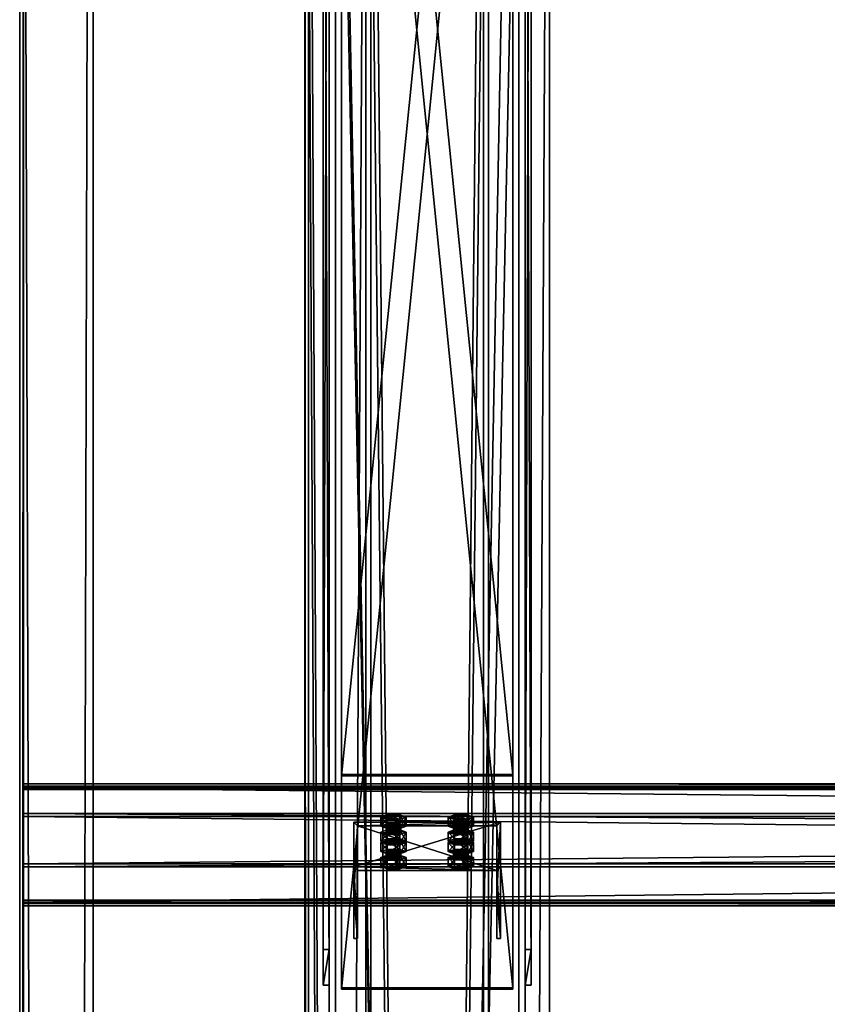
# Model space of a CAD drawing. Header units: millimetres. Extents: x -333 to 67333, y -930 to 39730.
# Tile 875 of 1056: x -333 to 327, y 37207 to 38011. Entities that reach past the tile are written whole.
import ezdxf

# ---------------------------------------------------------------- set-up
doc = ezdxf.new("R2010")
doc.units = ezdxf.units.MM
for name, color, linetype in [('13', 7, 'Continuous'), ('3', 7, 'Continuous'), ('5', 7, 'Continuous'), ('6', 7, 'Continuous'), ('7', 7, 'Continuous'), ('95', 7, 'Continuous'), ('99', 7, 'Continuous')]:
    doc.layers.add(name, color=color, linetype=linetype)

msp = doc.modelspace()

# ---------------------------------------------------------------- meshes
at = {"layer": '13', "color": 30}
mesh = msp.add_polyface(dxfattribs=at)
corners = [(-332.99, 19390.98, 7560.75), (-332.99, 19378.52, 7502.06), (-332.99, 39710.84, 3185.56), (-332.99, 39723.3, 3244.25), (-329.99, 19378.52, 7502.06), (-329.99, 39710.84, 3185.56), (-329.99, 19390.35, 7557.82), (-329.99, 39722.68, 3241.32), (-272.99, 19390.35, 7557.82), (-272.99, 39722.68, 3241.32), (-272.99, 19390.98, 7560.75), (-272.99, 39723.3, 3244.25)]
mesh.append_faces([[corners[k] for k in face] for face in [(0, 2, 3, 3), (1, 5, 2, 2), (4, 7, 5, 5), (6, 9, 7, 7), (8, 11, 9, 9), (10, 3, 11, 11), (0, 4, 1, 1), (8, 0, 10, 10), (7, 2, 5, 5)]], dxfattribs={"vtx0": -1, "color": 30})
mesh.append_faces([[corners[k] for k in face] for face in [(4, 0, 6, 6), (6, 0, 8, 8), (3, 7, 11, 11)]], dxfattribs={"vtx0": -1, "vtx1": -1, "color": 30})
mesh.append_faces([[corners[k] for k in face] for face in [(7, 3, 2, 2)]], dxfattribs={"vtx0": -1, "vtx2": -1, "vtx3": -1, "color": 30})
mesh.append_faces([[corners[k] for k in face] for face in [(9, 11, 7, 7)]], dxfattribs={"vtx1": -1, "color": 30})
mesh.append_faces([[corners[k] for k in face] for face in [(0, 1, 2, 2), (1, 4, 5, 5), (4, 6, 7, 7), (6, 8, 9, 9), (8, 10, 11, 11), (10, 0, 3, 3)]], dxfattribs={"vtx2": -1, "vtx3": -1, "color": 30})
mesh = msp.add_polyface(dxfattribs=at)
corners = [(-100, 29475, 2980), (-50, 29475, 2980), (-50, 38614.7, 2980), (-100, 38614.7, 2980), (-50, 29475, 2983), (-50, 38614.7, 2983), (-97, 29475, 2983), (-97, 38614.7, 2983), (-97, 29475, 3030), (-97, 38614.7, 3030), (-100, 29475, 3030), (-100, 38614.7, 3030)]
mesh.append_faces([[corners[k] for k in face] for face in [(0, 2, 3, 3), (1, 5, 2, 2), (4, 7, 5, 5), (6, 9, 7, 7), (8, 11, 9, 9), (10, 3, 11, 11), (0, 4, 1, 1), (8, 0, 10, 10), (7, 2, 5, 5)]], dxfattribs={"vtx0": -1, "color": 30})
mesh.append_faces([[corners[k] for k in face] for face in [(4, 0, 6, 6), (6, 0, 8, 8), (3, 7, 11, 11)]], dxfattribs={"vtx0": -1, "vtx1": -1, "color": 30})
mesh.append_faces([[corners[k] for k in face] for face in [(7, 3, 2, 2)]], dxfattribs={"vtx0": -1, "vtx2": -1, "vtx3": -1, "color": 30})
mesh.append_faces([[corners[k] for k in face] for face in [(9, 11, 7, 7)]], dxfattribs={"vtx1": -1, "color": 30})
mesh.append_faces([[corners[k] for k in face] for face in [(0, 1, 2, 2), (1, 4, 5, 5), (4, 6, 7, 7), (6, 8, 9, 9), (8, 10, 11, 11), (10, 0, 3, 3)]], dxfattribs={"vtx2": -1, "vtx3": -1, "color": 30})
mesh = msp.add_polyface(dxfattribs=at)
corners = [(-330.01, 37290.5, 3753.14), (-330.01, 37362.89, 3737.75), (6099.99, 37362.89, 3737.75), (6099.99, 37290.5, 3753.14), (-330.01, 37321.72, 3544.08), (6099.99, 37321.72, 3544.08), (-330.01, 37382.37, 3531.19), (6099.99, 37382.37, 3531.19), (-330.01, 37385.07, 3543.91), (6099.99, 37385.07, 3543.91), (-330.01, 37387.02, 3543.49), (6099.99, 37387.02, 3543.49), (-330.01, 37383.91, 3528.82), (6099.99, 37383.91, 3528.82), (-330.01, 37319.35, 3542.54), (6099.99, 37319.35, 3542.54), (-330.01, 37360.51, 3736.21), (6099.99, 37360.51, 3736.21), (-330.01, 37292.04, 3750.77), (6099.99, 37292.04, 3750.77), (-330.01, 37289.34, 3738.05), (6099.99, 37289.34, 3738.05), (-330.01, 37287.38, 3738.47), (6099.99, 37287.38, 3738.47)]
mesh.append_faces([[corners[k] for k in face] for face in [(0, 2, 3, 3), (1, 5, 2, 2), (4, 7, 5, 5), (6, 9, 7, 7), (8, 11, 9, 9), (10, 13, 11, 11), (12, 15, 13, 13), (14, 17, 15, 15), (16, 19, 17, 17), (18, 21, 19, 19), (20, 23, 21, 21), (22, 3, 23, 23), (8, 12, 10, 10), (20, 0, 22, 22), (11, 7, 9, 9)]], dxfattribs={"vtx0": -1, "color": 30})
mesh.append_faces([[corners[k] for k in face] for face in [(1, 16, 4, 4), (16, 0, 18, 18), (18, 0, 20, 20), (14, 4, 16, 16), (3, 19, 23, 23), (19, 2, 17, 17), (15, 5, 13, 13), (5, 17, 2, 2), (13, 7, 11, 11)]], dxfattribs={"vtx0": -1, "vtx1": -1, "color": 30})
mesh.append_faces([[corners[k] for k in face] for face in [(12, 8, 6, 6), (16, 1, 0, 0), (6, 14, 12, 12), (14, 6, 4, 4), (19, 3, 2, 2), (5, 15, 17, 17), (13, 5, 7, 7)]], dxfattribs={"vtx0": -1, "vtx2": -1, "vtx3": -1, "color": 30})
mesh.append_faces([[corners[k] for k in face] for face in [(21, 23, 19, 19)]], dxfattribs={"vtx1": -1, "color": 30})
mesh.append_faces([[corners[k] for k in face] for face in [(0, 1, 2, 2), (1, 4, 5, 5), (4, 6, 7, 7), (6, 8, 9, 9), (8, 10, 11, 11), (10, 12, 13, 13), (12, 14, 15, 15), (14, 16, 17, 17), (16, 18, 19, 19), (18, 20, 21, 21), (20, 22, 23, 23), (22, 0, 3, 3)]], dxfattribs={"vtx2": -1, "vtx3": -1, "color": 30})
at = {"layer": '3', "color": 91}
mesh = msp.add_polyface(dxfattribs=at)
corners = [(5281.19, 38434.09, 3186.08), (5328.47, 38378.41, 3197.91), (354.54, 34336.47, 4057.01), (307.25, 34392.14, 4045.18), (5328.47, 38393.8, 3270.3), (354.54, 34351.85, 4129.4), (5281.19, 38449.47, 3258.46), (307.25, 34407.53, 4117.56), (5279.27, 38435.72, 3182.67), (5279.27, 38452.35, 3260.92), (305.33, 34410.41, 4120.02), (305.33, 34393.78, 4041.77), (5330.39, 38392.16, 3273.71), (356.46, 34350.22, 4132.81), (5330.39, 38375.53, 3195.46), (356.46, 34333.59, 4054.56)]
mesh.append_faces([[corners[k] for k in face] for face in [(0, 2, 3, 3), (1, 5, 2, 2), (4, 7, 5, 5), (6, 3, 7, 7), (8, 10, 11, 11), (9, 13, 10, 10), (12, 15, 13, 13), (14, 11, 15, 15)]], dxfattribs={"vtx0": -1, "color": 91})
mesh.append_faces([[corners[k] for k in face] for face in [(9, 6, 12, 12), (6, 8, 0, 0), (0, 8, 1, 1), (14, 1, 8, 8), (11, 3, 15, 15), (3, 10, 7, 7), (15, 2, 13, 13), (2, 15, 3, 3), (13, 7, 10, 10)]], dxfattribs={"vtx0": -1, "vtx1": -1, "color": 91})
mesh.append_faces([[corners[k] for k in face] for face in [(6, 9, 8, 8), (12, 6, 4, 4), (4, 14, 12, 12), (14, 4, 1, 1), (3, 11, 10, 10), (13, 2, 5, 5), (13, 5, 7, 7)]], dxfattribs={"vtx0": -1, "vtx2": -1, "vtx3": -1, "color": 91})
mesh.append_faces([[corners[k] for k in face] for face in [(0, 1, 2, 2), (1, 4, 5, 5), (4, 6, 7, 7), (6, 0, 3, 3), (8, 9, 10, 10), (9, 12, 13, 13), (12, 14, 15, 15), (14, 8, 11, 11)]], dxfattribs={"vtx2": -1, "vtx3": -1, "color": 91})
at = {"layer": '5', "color": 131}
mesh = msp.add_polyface(dxfattribs=at)
corners = [(-46, 38614.7, 2984), (46, 38614.7, 2984), (46, 29415, 2984), (-46, 29415, 2984), (46, 38614.7, 3076), (46, 29415, 3076), (-46, 38614.7, 3076), (-46, 29415, 3076), (-50, 38614.7, 2980), (-50, 38614.7, 3080), (-50, 29415, 3080), (-50, 29415, 2980), (50, 38614.7, 3080), (50, 29415, 3080), (50, 38614.7, 2980), (50, 29415, 2980)]
mesh.append_faces([[corners[k] for k in face] for face in [(0, 2, 3, 3), (1, 5, 2, 2), (4, 7, 5, 5), (6, 3, 7, 7), (8, 10, 11, 11), (9, 13, 10, 10), (12, 15, 13, 13), (14, 11, 15, 15)]], dxfattribs={"vtx0": -1, "color": 131})
mesh.append_faces([[corners[k] for k in face] for face in [(9, 6, 12, 12), (6, 8, 0, 0), (0, 8, 1, 1), (12, 4, 14, 14), (4, 12, 6, 6), (14, 1, 8, 8), (11, 3, 15, 15), (3, 10, 7, 7), (7, 10, 5, 5), (15, 2, 13, 13), (2, 15, 3, 3), (13, 5, 10, 10)]], dxfattribs={"vtx0": -1, "vtx1": -1, "color": 131})
mesh.append_faces([[corners[k] for k in face] for face in [(6, 9, 8, 8), (14, 4, 1, 1), (3, 11, 10, 10), (13, 2, 5, 5)]], dxfattribs={"vtx0": -1, "vtx2": -1, "vtx3": -1, "color": 131})
mesh.append_faces([[corners[k] for k in face] for face in [(0, 1, 2, 2), (1, 4, 5, 5), (4, 6, 7, 7), (6, 0, 3, 3), (8, 9, 10, 10), (9, 12, 13, 13), (12, 14, 15, 15), (14, 8, 11, 11)]], dxfattribs={"vtx2": -1, "vtx3": -1, "color": 131})
at = {"layer": '6', "color": 2}
mesh = msp.add_polyface(dxfattribs=at)
corners = [(75, 30885.22, 4751.68), (-75, 30885.22, 4751.68), (-75, 38624.7, 3106.65), (75, 38624.7, 3106.65), (-75, 30916.41, 4898.4), (-75, 38774.7, 3228.12), (75, 30916.41, 4898.4), (75, 38774.7, 3228.12), (80, 30884.18, 4746.79), (80, 30917.45, 4903.29), (80, 38779.7, 3232.17), (80, 38619.7, 3102.61), (-80, 30917.45, 4903.29), (-80, 38779.7, 3232.17), (-80, 30884.18, 4746.79), (-80, 38619.7, 3102.61)]
mesh.append_faces([[corners[k] for k in face] for face in [(0, 2, 3, 3), (1, 5, 2, 2), (4, 7, 5, 5), (6, 3, 7, 7), (8, 10, 11, 11), (9, 13, 10, 10), (12, 15, 13, 13), (14, 11, 15, 15)]], dxfattribs={"vtx0": -1, "color": 2})
mesh.append_faces([[corners[k] for k in face] for face in [(9, 6, 12, 12), (6, 8, 0, 0), (0, 8, 1, 1), (12, 4, 14, 14), (4, 12, 6, 6), (14, 1, 8, 8), (11, 3, 15, 15), (3, 10, 7, 7), (7, 10, 5, 5), (15, 2, 13, 13), (2, 15, 3, 3), (13, 5, 10, 10)]], dxfattribs={"vtx0": -1, "vtx1": -1, "color": 2})
mesh.append_faces([[corners[k] for k in face] for face in [(6, 9, 8, 8), (14, 4, 1, 1), (3, 11, 10, 10), (13, 2, 5, 5)]], dxfattribs={"vtx0": -1, "vtx2": -1, "vtx3": -1, "color": 2})
mesh.append_faces([[corners[k] for k in face] for face in [(0, 1, 2, 2), (1, 4, 5, 5), (4, 6, 7, 7), (6, 0, 3, 3), (8, 9, 10, 10), (9, 12, 13, 13), (12, 14, 15, 15), (14, 8, 11, 11)]], dxfattribs={"vtx2": -1, "vtx3": -1, "color": 2})
at = {"layer": '7', "color": 6}
mesh = msp.add_polyface(dxfattribs=at)
corners = [(-70, 38780.74, 3237.07), (70, 38780.74, 3237.07), (70, 37394.74, 3531.72), (-70, 37394.74, 3531.72), (70, 38779.7, 3232.17), (70, 37393.7, 3526.83), (-70, 38779.7, 3232.17), (-70, 37393.7, 3526.83)]
mesh.append_faces([[corners[k] for k in face] for face in [(0, 2, 3, 3), (1, 5, 2, 2), (4, 7, 5, 5), (6, 3, 7, 7), (1, 6, 4, 4), (3, 5, 7, 7)]], dxfattribs={"vtx0": -1, "color": 6})
mesh.append_faces([[corners[k] for k in face] for face in [(0, 1, 2, 2), (1, 4, 5, 5), (4, 6, 7, 7), (6, 0, 3, 3), (1, 0, 6, 6), (3, 2, 5, 5)]], dxfattribs={"vtx2": -1, "vtx3": -1, "color": 6})
mesh = msp.add_polyface(dxfattribs=at)
corners = [(-85, 37251.71, 3546.73), (-85, 38769.7, 3224.08), (-80, 38769.7, 3224.08), (-80, 37251.71, 3546.73), (-85, 38769.7, 2985.03), (-80, 38769.7, 2985.03), (-85, 38629.7, 2985), (-80, 38629.7, 2985), (-85, 38629.7, 3102.61), (-80, 38629.7, 3102.61), (-85, 38621.78, 3112.39), (-80, 38621.78, 3112.39), (-85, 37222.61, 3409.78), (-80, 37222.61, 3409.78)]
mesh.append_faces([[corners[k] for k in face] for face in [(0, 2, 3, 3), (1, 5, 2, 2), (4, 7, 5, 5), (6, 9, 7, 7), (8, 11, 9, 9), (10, 13, 11, 11), (12, 3, 13, 13), (1, 6, 4, 4), (10, 0, 12, 12), (3, 11, 13, 13), (7, 2, 5, 5)]], dxfattribs={"vtx0": -1, "color": 6})
mesh.append_faces([[corners[k] for k in face] for face in [(6, 1, 8, 8), (8, 1, 10, 10), (11, 2, 9, 9), (9, 2, 7, 7)]], dxfattribs={"vtx0": -1, "vtx1": -1, "color": 6})
mesh.append_faces([[corners[k] for k in face] for face in [(10, 1, 0, 0), (11, 3, 2, 2)]], dxfattribs={"vtx0": -1, "vtx2": -1, "vtx3": -1, "color": 6})
mesh.append_faces([[corners[k] for k in face] for face in [(0, 1, 2, 2), (1, 4, 5, 5), (4, 6, 7, 7), (6, 8, 9, 9), (8, 10, 11, 11), (10, 12, 13, 13), (12, 0, 3, 3)]], dxfattribs={"vtx2": -1, "vtx3": -1, "color": 6})
mesh = msp.add_polyface(dxfattribs=at)
corners = [(80, 37251.71, 3546.73), (80, 38769.7, 3224.08), (85, 38769.7, 3224.08), (85, 37251.71, 3546.73), (80, 38769.7, 2985.03), (85, 38769.7, 2985.03), (80, 38629.7, 2985), (85, 38629.7, 2985), (80, 38629.7, 3102.61), (85, 38629.7, 3102.61), (80, 38621.78, 3112.39), (85, 38621.78, 3112.39), (80, 37222.61, 3409.78), (85, 37222.61, 3409.78)]
mesh.append_faces([[corners[k] for k in face] for face in [(0, 2, 3, 3), (1, 5, 2, 2), (4, 7, 5, 5), (6, 9, 7, 7), (8, 11, 9, 9), (10, 13, 11, 11), (12, 3, 13, 13), (1, 6, 4, 4), (10, 0, 12, 12), (3, 11, 13, 13), (7, 2, 5, 5)]], dxfattribs={"vtx0": -1, "color": 6})
mesh.append_faces([[corners[k] for k in face] for face in [(6, 1, 8, 8), (8, 1, 10, 10), (11, 2, 9, 9), (9, 2, 7, 7)]], dxfattribs={"vtx0": -1, "vtx1": -1, "color": 6})
mesh.append_faces([[corners[k] for k in face] for face in [(10, 1, 0, 0), (11, 3, 2, 2)]], dxfattribs={"vtx0": -1, "vtx2": -1, "vtx3": -1, "color": 6})
mesh.append_faces([[corners[k] for k in face] for face in [(0, 1, 2, 2), (1, 4, 5, 5), (4, 6, 7, 7), (6, 8, 9, 9), (8, 10, 11, 11), (10, 12, 13, 13), (12, 0, 3, 3)]], dxfattribs={"vtx2": -1, "vtx3": -1, "color": 6})
mesh = msp.add_polyface(dxfattribs=at)
corners = [(-70, 38615.74, 3103.45), (70, 38615.74, 3103.45), (70, 37220.53, 3400), (-70, 37220.53, 3400), (70, 38614.7, 3098.56), (70, 37219.49, 3395.11), (-70, 38614.7, 3098.56), (-70, 37219.49, 3395.11)]
mesh.append_faces([[corners[k] for k in face] for face in [(0, 2, 3, 3), (1, 5, 2, 2), (4, 7, 5, 5), (6, 3, 7, 7), (1, 6, 4, 4), (3, 5, 7, 7)]], dxfattribs={"vtx0": -1, "color": 6})
mesh.append_faces([[corners[k] for k in face] for face in [(0, 1, 2, 2), (1, 4, 5, 5), (4, 6, 7, 7), (6, 0, 3, 3), (1, 0, 6, 6), (3, 2, 5, 5)]], dxfattribs={"vtx2": -1, "vtx3": -1, "color": 6})
mesh = msp.add_polyface(dxfattribs=at)
corners = [(60, 37355.73, 3713.72), (-60, 37355.73, 3713.72), (-60, 37319.35, 3542.54), (60, 37319.35, 3542.54), (-60, 37297.04, 3726.19), (-60, 37260.66, 3555.01), (-57, 37297.04, 3726.19), (-57, 37260.66, 3555.01), (-57, 37352.8, 3714.34), (-57, 37316.41, 3543.16), (57, 37352.8, 3714.34), (57, 37316.41, 3543.16), (57, 37297.04, 3726.19), (57, 37260.66, 3555.01), (60, 37297.04, 3726.19), (60, 37260.66, 3555.01)]
mesh.append_faces([[corners[k] for k in face] for face in [(0, 2, 3, 3), (1, 5, 2, 2), (4, 7, 5, 5), (6, 9, 7, 7), (8, 11, 9, 9), (10, 13, 11, 11), (12, 15, 13, 13), (14, 3, 15, 15), (12, 0, 14, 14), (7, 2, 5, 5)]], dxfattribs={"vtx0": -1, "color": 6})
mesh.append_faces([[corners[k] for k in face] for face in [(1, 8, 4, 4), (8, 0, 10, 10), (10, 0, 12, 12), (3, 11, 15, 15), (11, 2, 9, 9), (9, 2, 7, 7)]], dxfattribs={"vtx0": -1, "vtx1": -1, "color": 6})
mesh.append_faces([[corners[k] for k in face] for face in [(8, 1, 0, 0), (11, 3, 2, 2)]], dxfattribs={"vtx0": -1, "vtx2": -1, "vtx3": -1, "color": 6})
mesh.append_faces([[corners[k] for k in face] for face in [(6, 4, 8, 8), (13, 15, 11, 11)]], dxfattribs={"vtx1": -1, "color": 6})
mesh.append_faces([[corners[k] for k in face] for face in [(0, 1, 2, 2), (1, 4, 5, 5), (4, 6, 7, 7), (6, 8, 9, 9), (8, 10, 11, 11), (10, 12, 13, 13), (12, 14, 15, 15), (14, 0, 3, 3)]], dxfattribs={"vtx2": -1, "vtx3": -1, "color": 6})
at = {"layer": '95', "color": 20}
mesh = msp.add_polyface(dxfattribs=at)
corners = [(-21.5, 37352.49, 3688.85), (-22.3, 37351.87, 3685.91), (-22.3, 37346.98, 3686.95), (-32.7, 37351.87, 3685.91), (-33.5, 37352.49, 3688.85), (-33.5, 37347.6, 3689.89), (-32.7, 37353.11, 3691.78), (-32.7, 37348.22, 3692.82), (-30.5, 37353.57, 3693.93), (-30.5, 37348.68, 3694.97), (-27.5, 37353.74, 3694.72), (-27.5, 37348.85, 3695.76), (-24.5, 37353.57, 3693.93), (-24.5, 37348.68, 3694.97), (-22.3, 37353.11, 3691.78), (-22.3, 37348.22, 3692.82), (-21.5, 37347.6, 3689.89), (-24.5, 37351.41, 3683.76), (-30.5, 37351.41, 3683.76), (-27.5, 37351.24, 3682.98), (-17.11, 37359.83, 3687.29), (-22.3, 37357.96, 3678.48), (-22.3, 37350.62, 3680.04), (-17.11, 37352.49, 3688.85), (-32.7, 37357.96, 3678.48), (-32.7, 37350.62, 3680.04), (-37.89, 37359.83, 3687.29), (-37.89, 37352.49, 3688.85), (-32.7, 37361.7, 3696.09), (-32.7, 37354.36, 3697.65), (-22.3, 37361.7, 3696.09), (-22.3, 37354.36, 3697.65)]
mesh.append_faces([[corners[k] for k in face] for face in [(6, 9, 7, 7), (8, 11, 9, 9), (10, 13, 11, 11), (12, 15, 13, 13), (17, 18, 19, 19), (8, 12, 10, 10), (20, 22, 23, 23), (21, 25, 22, 22), (24, 27, 25, 25), (26, 29, 27, 27), (28, 31, 29, 29), (30, 23, 31, 31), (21, 26, 24, 24), (28, 20, 30, 30), (23, 29, 31, 31), (27, 22, 25, 25)]], dxfattribs={"vtx0": -1, "color": 20})
mesh.append_faces([[corners[k] for k in face] for face in [(18, 17, 3, 3), (3, 1, 4, 4), (4, 0, 6, 6), (6, 14, 8, 8), (26, 21, 28, 28), (29, 22, 27, 27)]], dxfattribs={"vtx0": -1, "vtx1": -1, "color": 20})
mesh.append_faces([[corners[k] for k in face] for face in [(3, 17, 1, 1), (4, 1, 0, 0), (6, 0, 14, 14), (8, 14, 12, 12), (28, 21, 20, 20), (29, 23, 22, 22)]], dxfattribs={"vtx0": -1, "vtx2": -1, "vtx3": -1, "color": 20})
mesh.append_faces([[corners[k] for k in face] for face in [(0, 1, 2, 2), (3, 4, 5, 5), (4, 6, 7, 7), (6, 8, 9, 9), (8, 10, 11, 11), (10, 12, 13, 13), (12, 14, 15, 15), (14, 0, 16, 16), (20, 21, 22, 22), (21, 24, 25, 25), (24, 26, 27, 27), (26, 28, 29, 29), (28, 30, 31, 31), (30, 20, 23, 23)]], dxfattribs={"vtx2": -1, "vtx3": -1, "color": 20})
mesh = msp.add_polyface(dxfattribs=at)
corners = [(33.5, 37352.49, 3688.85), (32.7, 37351.87, 3685.91), (32.7, 37346.98, 3686.95), (22.3, 37351.87, 3685.91), (21.5, 37352.49, 3688.85), (21.5, 37347.6, 3689.89), (22.3, 37353.11, 3691.78), (22.3, 37348.22, 3692.82), (24.5, 37353.57, 3693.93), (24.5, 37348.68, 3694.97), (27.5, 37353.74, 3694.72), (27.5, 37348.85, 3695.76), (30.5, 37353.57, 3693.93), (30.5, 37348.68, 3694.97), (32.7, 37353.11, 3691.78), (32.7, 37348.22, 3692.82), (33.5, 37347.6, 3689.89), (30.5, 37351.41, 3683.76), (24.5, 37351.41, 3683.76), (27.5, 37351.24, 3682.98), (37.89, 37359.83, 3687.29), (32.7, 37357.96, 3678.48), (32.7, 37350.62, 3680.04), (37.89, 37352.49, 3688.85), (22.3, 37357.96, 3678.48), (22.3, 37350.62, 3680.04), (17.11, 37359.83, 3687.29), (17.11, 37352.49, 3688.85), (22.3, 37361.7, 3696.09), (22.3, 37354.36, 3697.65), (32.7, 37361.7, 3696.09), (32.7, 37354.36, 3697.65)]
mesh.append_faces([[corners[k] for k in face] for face in [(6, 9, 7, 7), (8, 11, 9, 9), (10, 13, 11, 11), (12, 15, 13, 13), (17, 18, 19, 19), (8, 12, 10, 10), (20, 22, 23, 23), (21, 25, 22, 22), (24, 27, 25, 25), (26, 29, 27, 27), (28, 31, 29, 29), (30, 23, 31, 31), (21, 26, 24, 24), (28, 20, 30, 30), (23, 29, 31, 31), (27, 22, 25, 25)]], dxfattribs={"vtx0": -1, "color": 20})
mesh.append_faces([[corners[k] for k in face] for face in [(18, 17, 3, 3), (3, 1, 4, 4), (4, 0, 6, 6), (6, 14, 8, 8), (26, 21, 28, 28), (29, 22, 27, 27)]], dxfattribs={"vtx0": -1, "vtx1": -1, "color": 20})
mesh.append_faces([[corners[k] for k in face] for face in [(3, 17, 1, 1), (4, 1, 0, 0), (6, 0, 14, 14), (8, 14, 12, 12), (28, 21, 20, 20), (29, 23, 22, 22)]], dxfattribs={"vtx0": -1, "vtx2": -1, "vtx3": -1, "color": 20})
mesh.append_faces([[corners[k] for k in face] for face in [(0, 1, 2, 2), (3, 4, 5, 5), (4, 6, 7, 7), (6, 8, 9, 9), (8, 10, 11, 11), (10, 12, 13, 13), (12, 14, 15, 15), (14, 0, 16, 16), (20, 21, 22, 22), (21, 24, 25, 25), (24, 26, 27, 27), (26, 28, 29, 29), (28, 30, 31, 31), (30, 20, 23, 23)]], dxfattribs={"vtx2": -1, "vtx3": -1, "color": 20})
mesh = msp.add_polyface(dxfattribs=at)
corners = [(-21.5, 37352.49, 3688.85), (-22.3, 37346.98, 3686.95), (-21.5, 37347.6, 3689.89), (-22.3, 37351.87, 3685.91), (-24.5, 37351.41, 3683.76), (-24.5, 37346.52, 3684.8), (-27.5, 37351.24, 3682.98), (-27.5, 37346.35, 3684.02), (-30.5, 37351.41, 3683.76), (-30.5, 37346.52, 3684.8), (-32.7, 37351.87, 3685.91), (-32.7, 37346.98, 3686.95), (-33.5, 37347.6, 3689.89), (-33.5, 37352.49, 3688.85), (-32.7, 37348.22, 3692.82), (-22.3, 37353.11, 3691.78), (-22.3, 37348.22, 3692.82), (-27.5, 37348.85, 3695.76), (-24.5, 37348.68, 3694.97), (-30.5, 37348.68, 3694.97), (-17.11, 37347.6, 3689.89), (-22.3, 37345.73, 3681.08), (-22.3, 37338.39, 3682.64), (-17.11, 37340.26, 3691.45), (-32.7, 37345.73, 3681.08), (-32.7, 37338.39, 3682.64), (-37.89, 37347.6, 3689.89), (-37.89, 37340.26, 3691.45), (-32.7, 37349.47, 3698.69), (-32.7, 37342.13, 3700.25), (-22.3, 37349.47, 3698.69), (-22.3, 37342.13, 3700.25), (-37.89, 37339.04, 3589.47), (-17.11, 37339.04, 3589.47), (-32.7, 37340.91, 3598.28), (-22.3, 37340.91, 3598.28)]
mesh.append_faces([[corners[k] for k in face] for face in [(0, 1, 2, 2), (3, 5, 1, 1), (4, 7, 5, 5), (6, 9, 7, 7), (8, 11, 9, 9), (10, 12, 11, 11), (13, 14, 12, 12), (15, 2, 16, 16), (16, 17, 18, 18), (11, 7, 9, 9), (20, 22, 23, 23), (21, 25, 22, 22), (24, 27, 25, 25), (26, 29, 27, 27), (28, 31, 29, 29), (30, 23, 31, 31), (21, 26, 24, 24), (28, 20, 30, 30), (23, 29, 31, 31), (34, 33, 35, 35)]], dxfattribs={"vtx0": -1, "color": 20})
mesh.append_faces([[corners[k] for k in face] for face in [(17, 16, 19, 19), (19, 16, 14, 14), (14, 1, 12, 12), (12, 5, 11, 11), (26, 21, 28, 28), (29, 22, 27, 27), (32, 33, 34, 34)]], dxfattribs={"vtx0": -1, "vtx1": -1, "color": 20})
mesh.append_faces([[corners[k] for k in face] for face in [(14, 16, 2, 2), (14, 2, 1, 1), (12, 1, 5, 5), (11, 5, 7, 7), (28, 21, 20, 20)]], dxfattribs={"vtx0": -1, "vtx2": -1, "vtx3": -1, "color": 20})
mesh.append_faces([[corners[k] for k in face] for face in [(3, 4, 5, 5), (4, 6, 7, 7), (6, 8, 9, 9), (8, 10, 11, 11), (20, 21, 22, 22), (21, 24, 25, 25), (24, 26, 27, 27), (26, 28, 29, 29), (28, 30, 31, 31), (30, 20, 23, 23)]], dxfattribs={"vtx2": -1, "vtx3": -1, "color": 20})
mesh = msp.add_polyface(dxfattribs=at)
corners = [(33.5, 37352.49, 3688.85), (32.7, 37346.98, 3686.95), (33.5, 37347.6, 3689.89), (32.7, 37351.87, 3685.91), (30.5, 37351.41, 3683.76), (30.5, 37346.52, 3684.8), (27.5, 37351.24, 3682.98), (27.5, 37346.35, 3684.02), (24.5, 37351.41, 3683.76), (24.5, 37346.52, 3684.8), (22.3, 37351.87, 3685.91), (22.3, 37346.98, 3686.95), (21.5, 37347.6, 3689.89), (21.5, 37352.49, 3688.85), (22.3, 37348.22, 3692.82), (32.7, 37353.11, 3691.78), (32.7, 37348.22, 3692.82), (27.5, 37348.85, 3695.76), (30.5, 37348.68, 3694.97), (24.5, 37348.68, 3694.97), (37.89, 37347.6, 3689.89), (32.7, 37345.73, 3681.08), (32.7, 37338.39, 3682.64), (37.89, 37340.26, 3691.45), (22.3, 37345.73, 3681.08), (22.3, 37338.39, 3682.64), (17.11, 37347.6, 3689.89), (17.11, 37340.26, 3691.45), (22.3, 37349.47, 3698.69), (22.3, 37342.13, 3700.25), (32.7, 37349.47, 3698.69), (32.7, 37342.13, 3700.25), (17.11, 37339.04, 3589.47), (37.89, 37339.04, 3589.47), (22.3, 37340.91, 3598.28), (32.7, 37340.91, 3598.28)]
mesh.append_faces([[corners[k] for k in face] for face in [(0, 1, 2, 2), (3, 5, 1, 1), (4, 7, 5, 5), (6, 9, 7, 7), (8, 11, 9, 9), (10, 12, 11, 11), (13, 14, 12, 12), (15, 2, 16, 16), (16, 17, 18, 18), (9, 5, 7, 7), (20, 22, 23, 23), (21, 25, 22, 22), (24, 27, 25, 25), (26, 29, 27, 27), (28, 31, 29, 29), (30, 23, 31, 31), (21, 26, 24, 24), (28, 20, 30, 30), (23, 29, 31, 31), (34, 33, 35, 35)]], dxfattribs={"vtx0": -1, "color": 20})
mesh.append_faces([[corners[k] for k in face] for face in [(17, 16, 19, 19), (19, 2, 14, 14), (14, 1, 12, 12), (12, 5, 11, 11), (11, 5, 9, 9), (26, 20, 28, 28), (29, 22, 27, 27), (32, 33, 34, 34)]], dxfattribs={"vtx0": -1, "vtx1": -1, "color": 20})
mesh.append_faces([[corners[k] for k in face] for face in [(19, 16, 2, 2), (14, 2, 1, 1), (12, 1, 5, 5), (26, 21, 20, 20)]], dxfattribs={"vtx0": -1, "vtx2": -1, "vtx3": -1, "color": 20})
mesh.append_faces([[corners[k] for k in face] for face in [(3, 4, 5, 5), (4, 6, 7, 7), (6, 8, 9, 9), (8, 10, 11, 11), (20, 21, 22, 22), (21, 24, 25, 25), (24, 26, 27, 27), (26, 28, 29, 29), (28, 30, 31, 31), (30, 20, 23, 23)]], dxfattribs={"vtx2": -1, "vtx3": -1, "color": 20})
mesh = msp.add_polyface(dxfattribs=at)
corners = [(-32.7, 37342.13, 3700.25), (-17.11, 37340.26, 3691.45), (-22.3, 37338.39, 3682.64), (-37.89, 37340.26, 3691.45), (-32.7, 37338.39, 3682.64), (-21.5, 37331.7, 3591.03), (-22.3, 37331.08, 3588.1), (-22.3, 37326.19, 3589.14), (-32.7, 37331.08, 3588.1), (-33.5, 37331.7, 3591.03), (-33.5, 37326.81, 3592.07), (-32.7, 37332.32, 3593.97), (-32.7, 37327.43, 3595.01), (-30.5, 37332.78, 3596.12), (-30.5, 37327.89, 3597.15), (-27.5, 37332.95, 3596.9), (-27.5, 37328.06, 3597.94), (-24.5, 37332.78, 3596.12), (-24.5, 37327.89, 3597.15), (-22.3, 37332.32, 3593.97), (-22.3, 37327.43, 3595.01), (-21.5, 37326.81, 3592.07), (-24.5, 37330.62, 3585.95), (-30.5, 37330.62, 3585.95), (-27.5, 37330.45, 3585.16), (-17.11, 37339.04, 3589.47), (-22.3, 37337.16, 3580.67), (-22.3, 37329.83, 3582.23), (-17.11, 37331.7, 3591.03), (-32.7, 37337.16, 3580.67), (-32.7, 37329.83, 3582.23), (-37.89, 37339.04, 3589.47), (-37.89, 37331.7, 3591.03), (-32.7, 37340.91, 3598.28), (-32.7, 37333.57, 3599.84), (-22.3, 37340.91, 3598.28), (-22.3, 37333.57, 3599.84)]
mesh.append_faces([[corners[k] for k in face] for face in [(3, 2, 4, 4), (11, 14, 12, 12), (13, 16, 14, 14), (15, 18, 16, 16), (17, 20, 18, 18), (22, 23, 24, 24), (13, 17, 15, 15), (25, 27, 28, 28), (26, 30, 27, 27), (29, 32, 30, 30), (31, 34, 32, 32), (33, 36, 34, 34), (35, 28, 36, 36), (26, 31, 29, 29), (28, 34, 36, 36), (32, 27, 30, 30)]], dxfattribs={"vtx0": -1, "color": 20})
mesh.append_faces([[corners[k] for k in face] for face in [(23, 22, 8, 8), (8, 6, 9, 9), (9, 5, 11, 11), (11, 19, 13, 13), (34, 27, 32, 32)]], dxfattribs={"vtx0": -1, "vtx1": -1, "color": 20})
mesh.append_faces([[corners[k] for k in face] for face in [(0, 1, 2, 2), (8, 22, 6, 6), (9, 6, 5, 5), (11, 5, 19, 19), (13, 19, 17, 17), (31, 26, 25, 25), (34, 28, 27, 27)]], dxfattribs={"vtx0": -1, "vtx2": -1, "vtx3": -1, "color": 20})
mesh.append_faces([[corners[k] for k in face] for face in [(5, 6, 7, 7), (8, 9, 10, 10), (9, 11, 12, 12), (11, 13, 14, 14), (13, 15, 16, 16), (15, 17, 18, 18), (17, 19, 20, 20), (19, 5, 21, 21), (25, 26, 27, 27), (26, 29, 30, 30), (29, 31, 32, 32), (31, 33, 34, 34), (33, 35, 36, 36), (35, 25, 28, 28)]], dxfattribs={"vtx2": -1, "vtx3": -1, "color": 20})
mesh = msp.add_polyface(dxfattribs=at)
corners = [(22.3, 37342.13, 3700.25), (37.89, 37340.26, 3691.45), (32.7, 37338.39, 3682.64), (17.11, 37340.26, 3691.45), (22.3, 37338.39, 3682.64), (33.5, 37331.7, 3591.03), (32.7, 37331.08, 3588.1), (32.7, 37326.19, 3589.14), (22.3, 37331.08, 3588.1), (21.5, 37331.7, 3591.03), (21.5, 37326.81, 3592.07), (22.3, 37332.32, 3593.97), (22.3, 37327.43, 3595.01), (24.5, 37332.78, 3596.12), (24.5, 37327.89, 3597.15), (27.5, 37332.95, 3596.9), (27.5, 37328.06, 3597.94), (30.5, 37332.78, 3596.12), (30.5, 37327.89, 3597.15), (32.7, 37332.32, 3593.97), (32.7, 37327.43, 3595.01), (33.5, 37326.81, 3592.07), (30.5, 37330.62, 3585.95), (24.5, 37330.62, 3585.95), (27.5, 37330.45, 3585.16), (37.89, 37339.04, 3589.47), (32.7, 37337.16, 3580.67), (32.7, 37329.83, 3582.23), (37.89, 37331.7, 3591.03), (22.3, 37337.16, 3580.67), (22.3, 37329.83, 3582.23), (17.11, 37339.04, 3589.47), (17.11, 37331.7, 3591.03), (22.3, 37340.91, 3598.28), (22.3, 37333.57, 3599.84), (32.7, 37340.91, 3598.28), (32.7, 37333.57, 3599.84)]
mesh.append_faces([[corners[k] for k in face] for face in [(3, 2, 4, 4), (11, 14, 12, 12), (13, 16, 14, 14), (15, 18, 16, 16), (17, 20, 18, 18), (22, 23, 24, 24), (13, 17, 15, 15), (25, 27, 28, 28), (26, 30, 27, 27), (29, 32, 30, 30), (31, 34, 32, 32), (33, 36, 34, 34), (35, 28, 36, 36), (26, 31, 29, 29), (28, 34, 36, 36), (32, 27, 30, 30)]], dxfattribs={"vtx0": -1, "color": 20})
mesh.append_faces([[corners[k] for k in face] for face in [(23, 22, 8, 8), (8, 6, 9, 9), (9, 5, 11, 11), (11, 19, 13, 13), (34, 28, 32, 32)]], dxfattribs={"vtx0": -1, "vtx1": -1, "color": 20})
mesh.append_faces([[corners[k] for k in face] for face in [(0, 1, 2, 2), (8, 22, 6, 6), (9, 6, 5, 5), (11, 5, 19, 19), (13, 19, 17, 17), (31, 26, 25, 25), (32, 28, 27, 27)]], dxfattribs={"vtx0": -1, "vtx2": -1, "vtx3": -1, "color": 20})
mesh.append_faces([[corners[k] for k in face] for face in [(5, 6, 7, 7), (8, 9, 10, 10), (9, 11, 12, 12), (11, 13, 14, 14), (13, 15, 16, 16), (15, 17, 18, 18), (17, 19, 20, 20), (19, 5, 21, 21), (25, 26, 27, 27), (26, 29, 30, 30), (29, 31, 32, 32), (31, 33, 34, 34), (33, 35, 36, 36), (35, 25, 28, 28)]], dxfattribs={"vtx2": -1, "vtx3": -1, "color": 20})
mesh = msp.add_polyface(dxfattribs=at)
corners = [(-21.5, 37331.7, 3591.03), (-22.3, 37326.19, 3589.14), (-21.5, 37326.81, 3592.07), (-22.3, 37331.08, 3588.1), (-24.5, 37330.62, 3585.95), (-24.5, 37325.73, 3586.99), (-27.5, 37330.45, 3585.16), (-27.5, 37325.56, 3586.2), (-30.5, 37330.62, 3585.95), (-30.5, 37325.73, 3586.99), (-32.7, 37331.08, 3588.1), (-32.7, 37326.19, 3589.14), (-33.5, 37326.81, 3592.07), (-33.5, 37331.7, 3591.03), (-32.7, 37327.43, 3595.01), (-22.3, 37332.32, 3593.97), (-22.3, 37327.43, 3595.01), (-27.5, 37328.06, 3597.94), (-24.5, 37327.89, 3597.15), (-30.5, 37327.89, 3597.15), (-17.11, 37326.81, 3592.07), (-22.3, 37324.94, 3583.27), (-22.3, 37317.6, 3584.83), (-17.11, 37319.47, 3593.63), (-32.7, 37324.94, 3583.27), (-32.7, 37317.6, 3584.83), (-37.89, 37326.81, 3592.07), (-37.89, 37319.47, 3593.63), (-32.7, 37328.68, 3600.88), (-32.7, 37321.34, 3602.43), (-22.3, 37328.68, 3600.88), (-22.3, 37321.34, 3602.43)]
mesh.append_faces([[corners[k] for k in face] for face in [(0, 1, 2, 2), (3, 5, 1, 1), (4, 7, 5, 5), (6, 9, 7, 7), (8, 11, 9, 9), (10, 12, 11, 11), (13, 14, 12, 12), (15, 2, 16, 16), (16, 17, 18, 18), (9, 5, 7, 7), (20, 22, 23, 23), (21, 25, 22, 22), (24, 27, 25, 25), (26, 29, 27, 27), (28, 31, 29, 29), (30, 23, 31, 31), (21, 26, 24, 24), (28, 20, 30, 30), (23, 29, 31, 31), (27, 22, 25, 25)]], dxfattribs={"vtx0": -1, "color": 20})
mesh.append_faces([[corners[k] for k in face] for face in [(17, 16, 19, 19), (19, 2, 14, 14), (14, 1, 12, 12), (12, 5, 11, 11), (11, 5, 9, 9), (26, 21, 28, 28), (29, 22, 27, 27)]], dxfattribs={"vtx0": -1, "vtx1": -1, "color": 20})
mesh.append_faces([[corners[k] for k in face] for face in [(19, 16, 2, 2), (14, 2, 1, 1), (12, 1, 5, 5), (28, 21, 20, 20), (29, 23, 22, 22)]], dxfattribs={"vtx0": -1, "vtx2": -1, "vtx3": -1, "color": 20})
mesh.append_faces([[corners[k] for k in face] for face in [(3, 4, 5, 5), (4, 6, 7, 7), (6, 8, 9, 9), (8, 10, 11, 11), (20, 21, 22, 22), (21, 24, 25, 25), (24, 26, 27, 27), (26, 28, 29, 29), (28, 30, 31, 31), (30, 20, 23, 23)]], dxfattribs={"vtx2": -1, "vtx3": -1, "color": 20})
mesh = msp.add_polyface(dxfattribs=at)
corners = [(33.5, 37331.7, 3591.03), (32.7, 37326.19, 3589.14), (33.5, 37326.81, 3592.07), (32.7, 37331.08, 3588.1), (30.5, 37330.62, 3585.95), (30.5, 37325.73, 3586.99), (27.5, 37330.45, 3585.16), (27.5, 37325.56, 3586.2), (24.5, 37330.62, 3585.95), (24.5, 37325.73, 3586.99), (22.3, 37331.08, 3588.1), (22.3, 37326.19, 3589.14), (21.5, 37326.81, 3592.07), (21.5, 37331.7, 3591.03), (22.3, 37327.43, 3595.01), (32.7, 37332.32, 3593.97), (32.7, 37327.43, 3595.01), (27.5, 37328.06, 3597.94), (30.5, 37327.89, 3597.15), (24.5, 37327.89, 3597.15), (37.89, 37326.81, 3592.07), (32.7, 37324.94, 3583.27), (32.7, 37317.6, 3584.83), (37.89, 37319.47, 3593.63), (22.3, 37324.94, 3583.27), (22.3, 37317.6, 3584.83), (17.11, 37326.81, 3592.07), (17.11, 37319.47, 3593.63), (22.3, 37328.68, 3600.88), (22.3, 37321.34, 3602.43), (32.7, 37328.68, 3600.88), (32.7, 37321.34, 3602.43)]
mesh.append_faces([[corners[k] for k in face] for face in [(0, 1, 2, 2), (3, 5, 1, 1), (4, 7, 5, 5), (6, 9, 7, 7), (8, 11, 9, 9), (10, 12, 11, 11), (13, 14, 12, 12), (15, 2, 16, 16), (16, 17, 18, 18), (11, 7, 9, 9), (20, 22, 23, 23), (21, 25, 22, 22), (24, 27, 25, 25), (26, 29, 27, 27), (28, 31, 29, 29), (30, 23, 31, 31), (21, 26, 24, 24), (28, 20, 30, 30), (23, 29, 31, 31), (27, 22, 25, 25)]], dxfattribs={"vtx0": -1, "color": 20})
mesh.append_faces([[corners[k] for k in face] for face in [(17, 16, 19, 19), (19, 16, 14, 14), (14, 1, 12, 12), (12, 5, 11, 11), (26, 20, 28, 28), (29, 22, 27, 27)]], dxfattribs={"vtx0": -1, "vtx1": -1, "color": 20})
mesh.append_faces([[corners[k] for k in face] for face in [(14, 16, 2, 2), (14, 2, 1, 1), (12, 1, 5, 5), (11, 5, 7, 7), (26, 21, 20, 20), (29, 23, 22, 22)]], dxfattribs={"vtx0": -1, "vtx2": -1, "vtx3": -1, "color": 20})
mesh.append_faces([[corners[k] for k in face] for face in [(3, 4, 5, 5), (4, 6, 7, 7), (6, 8, 9, 9), (8, 10, 11, 11), (20, 21, 22, 22), (21, 24, 25, 25), (24, 26, 27, 27), (26, 28, 29, 29), (28, 30, 31, 31), (30, 20, 23, 23)]], dxfattribs={"vtx2": -1, "vtx3": -1, "color": 20})
at = {"layer": '99', "color": 7}
mesh = msp.add_polyface(dxfattribs=at)
corners = [(100, 1810, 1000), (-100, 1810, 1000), (-100, 4590, 1000), (100, 4590, 1000), (100, 1810, 2280), (-100, 1810, 2280), (100, 4590, 2280), (-100, 4590, 2280), (100, 0, 2950), (-100, 0, 2950), (-100, 38800, 2950), (100, 38800, 2950), (100, 38800, -700), (-100, 38800, -700), (-100, 0, -700), (100, 0, -700), (100, 36990, 2280), (-100, 36990, 2280), (-100, 34210, 2280), (100, 34210, 2280), (-100, 34210, 1000), (100, 34210, 1000), (-100, 36990, 1000), (100, 36990, 1000), (100, 19847.42, 2200), (-100, 19847.42, 2200), (-100, 18949.94, 2200), (100, 18949.94, 2200), (-100, 18949.94, 100), (100, 18949.94, 100), (-100, 19847.42, 100), (100, 19847.42, 100), (100, 30990, 2280), (-100, 30990, 2280), (-100, 28210, 2280), (100, 28210, 2280), (-100, 28210, 1000), (100, 28210, 1000), (-100, 30990, 1000), (100, 30990, 1000), (100, 24990, 2280), (-100, 24990, 2280), (-100, 22210, 2280), (100, 22210, 2280), (-100, 22210, 1000), (100, 22210, 1000), (-100, 24990, 1000), (100, 24990, 1000), (100, 16590, 2280), (-100, 16590, 2280), (-100, 13810, 2280), (100, 13810, 2280), (-100, 13810, 1000), (100, 13810, 1000), (-100, 16590, 1000), (100, 16590, 1000), (100, 10590, 1000), (100, 10590, 2280), (100, 7810, 2280), (100, 7810, 1000), (-100, 7810, 2280), (-100, 7810, 1000), (-100, 10590, 1000), (-100, 10590, 2280)]
mesh.append_faces([[corners[k] for k in face] for face in [(0, 2, 3, 3), (4, 1, 0, 0), (6, 5, 4, 4), (3, 7, 6, 6), (8, 10, 11, 11), (12, 10, 13, 13), (14, 12, 13, 13), (8, 14, 9, 9), (16, 18, 19, 19), (19, 20, 21, 21), (21, 22, 23, 23), (23, 17, 16, 16), (24, 26, 27, 27), (27, 28, 29, 29), (29, 30, 31, 31), (31, 25, 24, 24), (32, 34, 35, 35), (35, 36, 37, 37), (37, 38, 39, 39), (39, 33, 32, 32), (40, 42, 43, 43), (43, 44, 45, 45), (45, 46, 47, 47), (47, 41, 40, 40), (48, 50, 51, 51), (51, 52, 53, 53), (53, 54, 55, 55), (55, 49, 48, 48), (58, 61, 59, 59), (59, 62, 56, 56), (56, 63, 57, 57), (57, 60, 58, 58)]], dxfattribs={"vtx0": -1, "color": 7})
mesh.append_faces([[corners[k] for k in face] for face in [(29, 55, 27, 27), (55, 56, 53, 53), (27, 48, 24, 24), (15, 29, 12, 12), (0, 8, 4, 4), (4, 8, 6, 6), (58, 8, 57, 57), (51, 8, 48, 48), (43, 8, 40, 40), (35, 8, 32, 32), (19, 8, 16, 16), (12, 23, 11, 11), (31, 12, 29, 29), (23, 39, 21, 21), (11, 16, 8, 8), (32, 21, 39, 39), (21, 32, 19, 19), (40, 37, 47, 47), (37, 40, 35, 35), (24, 45, 31, 31), (45, 24, 43, 43), (57, 53, 56, 56), (53, 57, 51, 51), (6, 59, 3, 3), (59, 6, 58, 58), (42, 25, 44, 44), (25, 42, 26, 26), (44, 30, 46, 46), (36, 30, 38, 38), (20, 30, 22, 22), (9, 5, 10, 10), (5, 14, 1, 1), (1, 14, 2, 2), (61, 14, 62, 62), (52, 14, 54, 54), (28, 14, 30, 30), (10, 17, 13, 13), (17, 33, 18, 18), (13, 30, 14, 14), (38, 18, 33, 33), (18, 38, 20, 20), (46, 34, 41, 41), (34, 46, 36, 36), (26, 54, 28, 28), (62, 50, 63, 63), (50, 62, 52, 52), (2, 60, 7, 7), (60, 2, 61, 61)]], dxfattribs={"vtx0": -1, "vtx1": -1, "color": 7})
mesh.append_faces([[corners[k] for k in face] for face in [(55, 29, 0, 0), (55, 3, 59, 59), (29, 15, 0, 0), (6, 8, 58, 58), (57, 8, 51, 51), (48, 8, 43, 43), (40, 8, 35, 35), (32, 8, 19, 19), (23, 12, 31, 31), (23, 31, 45, 45), (23, 47, 37, 37), (43, 24, 48, 48), (46, 30, 36, 36), (38, 30, 20, 20), (2, 14, 61, 61), (62, 14, 52, 52), (54, 14, 28, 28), (17, 10, 5, 5), (17, 7, 60, 60), (17, 63, 50, 50), (17, 49, 42, 42), (17, 41, 34, 34), (13, 22, 30, 30), (49, 26, 42, 42)]], dxfattribs={"vtx0": -1, "vtx1": -1, "vtx2": -1, "vtx3": -1, "color": 7})
mesh.append_faces([[corners[k] for k in face] for face in [(55, 0, 3, 3), (55, 59, 56, 56), (27, 55, 48, 48), (0, 15, 8, 8), (23, 45, 47, 47), (23, 37, 39, 39), (11, 23, 16, 16), (44, 25, 30, 30), (5, 9, 14, 14), (17, 5, 7, 7), (17, 60, 63, 63), (17, 50, 49, 49), (17, 42, 41, 41), (17, 34, 33, 33), (13, 17, 22, 22), (26, 49, 54, 54)]], dxfattribs={"vtx0": -1, "vtx2": -1, "vtx3": -1, "color": 7})
mesh.append_faces([[corners[k] for k in face] for face in [(0, 1, 2, 2), (4, 5, 1, 1), (6, 7, 5, 5), (3, 2, 7, 7), (8, 9, 10, 10), (12, 11, 10, 10), (14, 15, 12, 12), (8, 15, 14, 14), (16, 17, 18, 18), (19, 18, 20, 20), (21, 20, 22, 22), (23, 22, 17, 17), (24, 25, 26, 26), (27, 26, 28, 28), (29, 28, 30, 30), (31, 30, 25, 25), (32, 33, 34, 34), (35, 34, 36, 36), (37, 36, 38, 38), (39, 38, 33, 33), (40, 41, 42, 42), (43, 42, 44, 44), (45, 44, 46, 46), (47, 46, 41, 41), (48, 49, 50, 50), (51, 50, 52, 52), (53, 52, 54, 54), (55, 54, 49, 49), (58, 60, 61, 61), (59, 61, 62, 62), (56, 62, 63, 63), (57, 63, 60, 60)]], dxfattribs={"vtx2": -1, "vtx3": -1, "color": 7})

doc.saveas('drawing.dxf')
